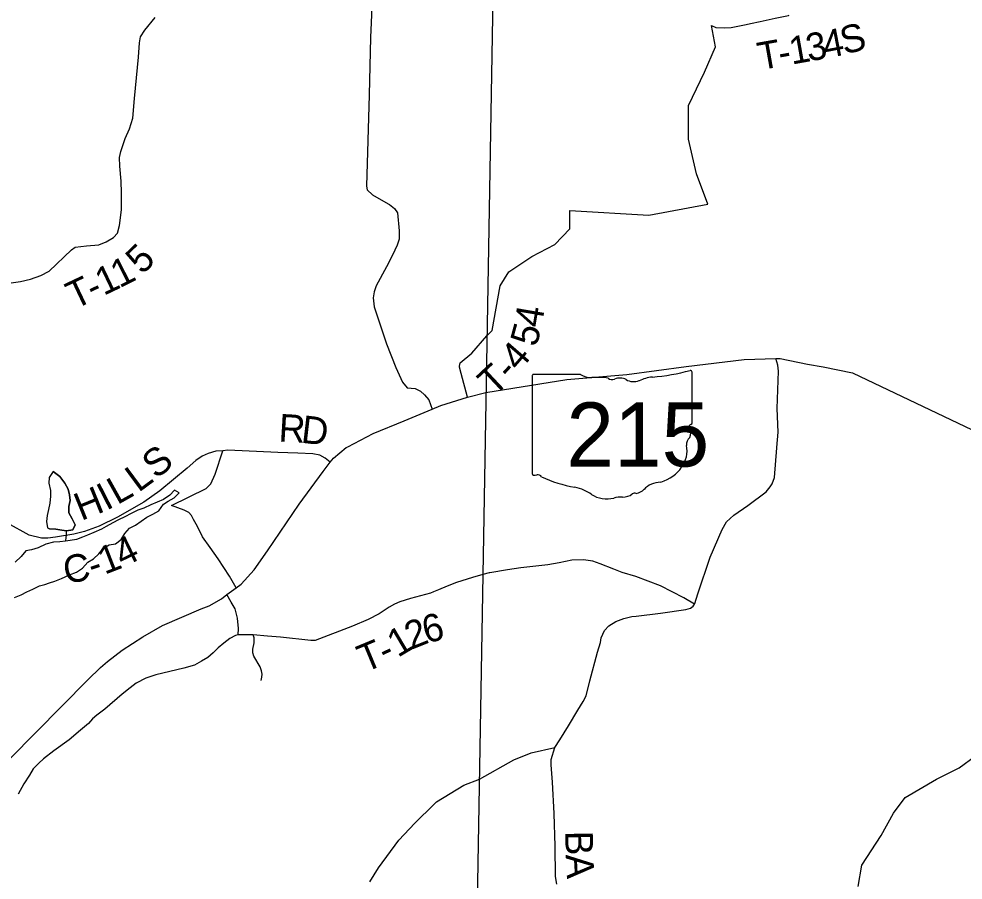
# Model space of a CAD drawing. Extents: x -22 to 431, y -18 to 160.
# Drawn here: x 325.283 to 327.228, y 149.627 to 151.4 of the extents above; entities that cross this region are included whole.
import ezdxf

# ---------------------------------------------------------------- set-up
doc = ezdxf.new("R2010")
doc.units = 0
for name, color, linetype in [('GM_X_Adjacent_County_Text', 7, 'Continuous'), ('GM_X_Airport_Location_Class_2', 7, 'Continuous'), ('GM_X_City_Street', 7, 'Continuous'), ('GM_X_City_Street_Text', 7, 'Continuous'), ('GM_X_County_Road', 7, 'Continuous'), ('GM_X_County_ROW', 7, 'Continuous'), ('GM_X_Major_River_Text', 7, 'Continuous'), ('GM_X_Minor_River_Text', 7, 'Continuous'), ('GM_X_Township_Subdivision', 7, 'Continuous')]:
    doc.layers.add(name, color=color, linetype=linetype)

msp = doc.modelspace()

# ---------------------------------------------------------------- linework, layer by layer
at = {"layer": 'GM_X_Adjacent_County_Text'}
for points in [[(325.8162, 150.5078), (325.7138, 150.5122), (325.7032, 150.5111), (325.6888, 150.5103), (325.6729, 150.5053), (325.6608, 150.5), (325.6479, 150.4913), (325.6298, 150.4753), (325.5734, 150.4286), (325.5405, 150.405), (325.4863, 150.3746), (325.4485, 150.3559), (325.4182, 150.3452), (325.3963, 150.3391), (325.3588, 150.333), (325.3425, 150.3311), (325.33, 150.3311), (325.3046, 150.3371), (325.2141, 150.3871)], [(325.9245, 150.4873), (325.9137, 150.4958), (325.9031, 150.5019), (325.8887, 150.5049), (325.8577, 150.506), (325.8163, 150.5078), (325.8162, 150.5078)]]:
    msp.add_lwpolyline(points, dxfattribs=at)
at = {"layer": 'GM_X_Airport_Location_Class_2'}
for p, q in [((326.4398, 150.6682), (326.3432, 150.6682)), ((326.6696, 150.5684), (326.6696, 150.6731)), ((326.34, 150.6647), (326.34, 150.4646)), ((326.6695, 150.5685), (326.6696, 150.5684))]:
    msp.add_line(p, q, dxfattribs=at)
for centre, major_axis, start_param, end_param in [((326.3438, 150.6652), (0.00382, 0), 1.712693, 3.28349), ((326.4627, 150.6914), (0.037, 0), 4.042523, 4.731795), ((326.5522, 150.941), (0.3495, 0), 4.814394, 5.042369), ((326.6659, 150.6736), (0.00367, 0), 6.141152, 7.989035), ((326.475, 150.5558), (0.133, 0), 1.404758, 1.657858), ((326.5052, 150.6662), (0.0107, 0), 3.836095, 5.185415), ((326.5209, 150.6431), (0.0222, 0), 0.950623, 2.079405), ((326.5496, 150.6748), (0.0267, 0), 4.081561, 5.145723), ((326.5968, 150.607), (0.0703, 0), 1.699011, 2.107814), ((326.6687, 150.5608), (0.00568, 0), 1.883978, 3.671073), ((326.6326, 150.5475), (0.0341, 0), 5.934695, 6.695948), ((326.6657, 150.568), (0.00393, 0), 5.05454, 6.418171), ((326.6827, 150.5246), (0.0248, 0), 2.387724, 3.262537), ((326.5718, 150.5113), (0.0874, 0), 5.101752, 6.440018), ((326.3438, 150.4642), (0.00385, 0), 3.00124, 4.508301), ((326.3444, 150.4846), (0.0294, 0), 4.665946, 4.897461), ((326.3504, 150.4531), (0.0106, 0), 0.519207, 1.627899), ((326.4842, 150.6329), (0.2524, 0), 4.195997, 4.488961), ((326.409, 150.3747), (0.079, 0), 0.823519, 1.323587), ((326.6086, 150.4084), (0.0479, 0), 1.647645, 2.488434), ((326.4944, 150.4521), (0.0501, 0), 4.026481, 4.996735), ((326.5233, 150.3829), (0.0412, 0), 1.495662, 1.94098), ((326.527, 150.4371), (0.0267, 0), 4.691044, 5.507374), ((326.5512, 150.4177), (0.00752, 0), 1.147584, 2.315152), ((326.548, 150.4452), (0.0282, 0), 4.937069, 5.64225)]:
    msp.add_ellipse(centre, major_axis=major_axis, ratio=0.8, start_param=start_param, end_param=end_param, dxfattribs=at)
at = {"layer": 'GM_X_County_Road'}
for points in [[(326.0048, 151.5589), (326.0092, 151.5525), (326.0112, 151.5321), (326.0093, 151.4812), (326.0104, 151.4402), (326.0075, 151.362), (326.0046, 151.2439), (325.9988, 151.0556), (326.0007, 151.0484), (326.0114, 151.0379), (326.0437, 151.0196), (326.0464, 151.018), (326.05, 151.0153)], [(326.4181, 151.0057), (326.5808, 150.9959), (326.7018, 151.0188), (326.6789, 151.081), (326.6625, 151.1529), (326.6625, 151.2216), (326.6952, 151.2903), (326.7181, 151.3427), (326.7094, 151.3863), (326.7186, 151.3825), (326.7353, 151.3815), (326.75, 151.3824), (326.7811, 151.3887), (326.7902, 151.3907)], [(325.7307, 150.2292), (325.7168, 150.253), (325.6938, 150.2889), (325.677, 150.3119), (325.6613, 150.3338), (325.651, 150.355), (325.6429, 150.3697), (325.6383, 150.3776), (325.6333, 150.384), (325.6238, 150.3889), (325.5973, 150.3986), (325.6686, 150.4336), (325.6787, 150.4432), (325.6877, 150.463), (325.7032, 150.5111)], [(326.6745, 150.1956), (326.6525, 150.2081), (326.6046, 150.2329), (326.5536, 150.2522), (326.5255, 150.2605), (326.5084, 150.2672), (326.4803, 150.2783), (326.4651, 150.2839), (326.4462, 150.2868), (326.4216, 150.2862), (326.3959, 150.2803), (326.3728, 150.276), (326.3172, 150.2702), (326.2892, 150.2658), (326.2531, 150.2599), (326.2515, 150.2595)], [(326.2515, 150.2595), (326.2387, 150.2564), (326.2174, 150.2505), (326.1845, 150.2396), (326.1653, 150.2326), (326.1471, 150.2249), (326.1371, 150.2206)], [(326.1381, 149.7833), (326.1434, 149.7886), (326.1992, 149.8228), (326.2315, 149.8353), (326.3022, 149.8748), (326.3381, 149.8891), (326.3868, 149.9001)], [(326.0056, 149.624), (326.0236, 149.6522), (326.0656, 149.7098), (326.0983, 149.7442), (326.1381, 149.7833), (326.1381, 149.7833)]]:
    msp.add_lwpolyline(points, dxfattribs=at)
at = {"layer": 'GM_X_County_ROW'}
for points in [[(325.2643, 149.8771), (325.4249, 150.0397), (325.451, 150.0649), (325.4657, 150.0775), (325.4956, 150.1008), (325.5384, 150.1279), (325.5789, 150.1513), (325.6585, 150.1859), (325.6751, 150.1916), (325.7001, 150.2064), (325.7114, 150.2149), (325.7307, 150.2292), (325.7406, 150.2364), (325.7674, 150.2657), (325.7954, 150.305), (325.8602, 150.4011), (325.9096, 150.4681), (325.9245, 150.4873), (325.9312, 150.4958), (325.9569, 150.5179), (325.9607, 150.5189), (326.0126, 150.5465), (326.0766, 150.5729), (326.1341, 150.5964), (326.1523, 150.604), (326.2073, 150.6216), (326.2451, 150.6313), (326.4113, 150.6575), (326.5353, 150.6683), (326.6577, 150.6844), (326.7769, 150.6989), (326.842, 150.701), (326.8511, 150.7013), (326.9074, 150.6892), (326.9392, 150.6837), (326.9996, 150.6712), (327.2464, 150.5542)], [(327.0114, 149.614), (327.0194, 149.6579), (327.0591, 149.7192), (327.0846, 149.7648), (327.1085, 149.7971), (327.1728, 149.8349), (327.2196, 149.8581), (327.2534, 149.8829)]]:
    msp.add_lwpolyline(points, dxfattribs=at)
at = {"layer": 'GM_X_Major_River_Text'}
msp.add_line((326.2703, 152.1098), (326.2096, 148.5516), dxfattribs=at)
at = {"layer": 'GM_X_Minor_River_Text'}
for points in [[(326.7902, 151.3907), (326.8095, 151.3949), (326.8409, 151.4016), (326.8682, 151.4075), (326.8695, 151.408)], [(325.2528, 150.8547), (325.2865, 150.8599), (325.3073, 150.8642), (325.3284, 150.872), (325.3454, 150.8805), (325.3917, 150.9245), (325.3992, 150.9302), (325.4223, 150.9331), (325.448, 150.9352), (325.4631, 150.9414), (325.4778, 150.9498), (325.4861, 150.959), (325.4901, 150.975), (325.4948, 151.0073), (325.4942, 151.0418), (325.494, 151.0661), (325.4908, 151.0968), (325.4903, 151.1146), (325.4932, 151.1272), (325.5021, 151.1542), (325.511, 151.174), (325.5177, 151.1957), (325.5212, 151.2363), (325.5296, 151.3214), (325.5313, 151.3511), (325.5339, 151.3632), (325.5425, 151.3773), (325.5639, 151.4029)], [(326.05, 151.0153), (326.057, 151.0101), (326.0628, 151.0007), (326.0661, 150.9639), (326.0662, 150.9468), (326.0625, 150.9347), (326.0528, 150.9137), (326.0401, 150.8897), (326.0192, 150.8508), (326.0147, 150.8382), (326.0129, 150.8261), (326.015, 150.8075), (326.0401, 150.7314), (326.0594, 150.6822), (326.0729, 150.6523), (326.0828, 150.641), (326.0995, 150.6391), (326.1102, 150.6341), (326.1187, 150.6263), (326.1272, 150.6159), (326.1273, 150.6157)], [(326.2523, 150.7532), (326.2579, 150.7587), (326.2742, 150.8503), (326.2922, 150.8798), (326.3396, 150.9109), (326.387, 150.9354), (326.4181, 150.9681), (326.4181, 151.0057)], [(326.1908, 150.6829), (326.1903, 150.685), (326.1922, 150.6919), (326.2158, 150.7123), (326.2471, 150.748), (326.2523, 150.7532)], [(326.8443, 150.5176), (326.8469, 150.5493), (326.845, 150.5983), (326.8475, 150.6751), (326.8463, 150.6876), (326.842, 150.701)], [(326.2073, 150.6216), (326.1938, 150.6702), (326.1908, 150.6829)], [(326.1273, 150.6157), (326.1341, 150.5964)], [(326.3911, 149.6191), (326.3884, 149.635), (326.3875, 149.6972), (326.3852, 149.7643), (326.3824, 149.8288), (326.3795, 149.8644), (326.3791, 149.8754), (326.3868, 149.9001), (326.397, 149.9161), (326.4149, 149.9451), (326.4344, 149.9771), (326.4452, 149.995), (326.4512, 150.0068), (326.4593, 150.0372), (326.4748, 150.0965), (326.4807, 150.1163), (326.4825, 150.1258), (326.4889, 150.141), (326.4979, 150.151), (326.5126, 150.1598), (326.5292, 150.166), (326.5455, 150.1696), (326.5542, 150.1706), (326.6046, 150.177), (326.6569, 150.1842), (326.666, 150.1873), (326.6716, 150.1912), (326.6745, 150.1956), (326.6754, 150.1969), (326.6817, 150.2163), (326.7065, 150.292), (326.7315, 150.3488), (326.7405, 150.3648), (326.7556, 150.3782), (326.7843, 150.3981), (326.8224, 150.4269), (326.8303, 150.4368), (326.8344, 150.4433), (326.8392, 150.4563), (326.8443, 150.5173), (326.8443, 150.5176)], [(326.1371, 150.2206), (326.1309, 150.2179), (326.0897, 150.207), (326.0674, 150.2), (326.0569, 150.195), (326.0455, 150.1892), (326.0248, 150.1754), (326.0022, 150.1638), (325.9705, 150.1499), (325.8931, 150.1205), (325.8844, 150.1204), (325.8222, 150.1271), (325.7953, 150.1294), (325.7951, 150.1294)], [(325.7347, 150.1325), (325.7354, 150.1454), (325.7337, 150.1663), (325.7283, 150.186), (325.7206, 150.1992), (325.7114, 150.2149)], [(325.7951, 150.1294), (325.7654, 150.132), (325.7347, 150.1325), (325.7291, 150.1306), (325.7177, 150.1248), (325.7049, 150.1152), (325.6936, 150.1052), (325.6831, 150.0949), (325.6722, 150.0857), (325.6594, 150.078), (325.6447, 150.0696), (325.6228, 150.0637), (325.5649, 150.05), (325.5445, 150.043), (325.5245, 150.033), (325.5125, 150.0234), (325.4956, 150.01), (325.4602, 149.979), (325.444, 149.9667), (325.435, 149.9595), (325.4263, 149.9495), (325.4101, 149.9361), (325.3868, 149.9162), (325.3552, 149.8932), (325.3337, 149.8771), (325.3243, 149.8683), (325.3126, 149.8561), (325.3048, 149.8431), (325.2932, 149.8252), (325.2816, 149.8039)], [(325.7821, 150.0381), (325.7838, 150.0449), (325.784, 150.0514), (325.7827, 150.0584), (325.7799, 150.0661), (325.7672, 150.0884), (325.7649, 150.0952), (325.7647, 150.1029), (325.7675, 150.1159), (325.768, 150.1191), (325.768, 150.1228), (325.7675, 150.1261), (325.7654, 150.132)]]:
    msp.add_lwpolyline(points, dxfattribs=at)
at = {"layer": 'GM_X_Township_Subdivision'}
for points in [[(325.3535, 150.4687), (325.3457, 150.4561), (325.3447, 150.4447), (325.3483, 150.4296), (325.348, 150.4175), (325.3466, 150.4034), (325.3441, 150.3905), (325.3412, 150.3779), (325.3402, 150.3654), (325.3422, 150.3522), (325.346, 150.3507)], [(325.346, 150.3507), (325.3589, 150.3497), (325.3714, 150.3479), (325.3813, 150.3465), (325.3942, 150.3486), (325.399, 150.3585), (325.3932, 150.3713), (325.3862, 150.3834), (325.3857, 150.3963), (325.389, 150.4084), (325.3877, 150.4202), (325.3846, 150.4323), (325.3776, 150.4447), (325.3677, 150.4579), (325.3535, 150.4687)], [(325.3535, 150.4687), (325.3677, 150.4579), (325.3776, 150.4447), (325.3846, 150.4323), (325.3877, 150.4202), (325.389, 150.4084), (325.3857, 150.3963), (325.3862, 150.3834), (325.3932, 150.3713), (325.399, 150.3585), (325.3942, 150.3486), (325.3813, 150.3465)], [(325.3253, 150.2333), (325.3366, 150.2357), (325.3464, 150.2392), (325.3574, 150.2427), (325.3706, 150.2482), (325.3872, 150.2556), (325.4015, 150.261), (325.4143, 150.2691), (325.4248, 150.2818), (325.4368, 150.2887), (325.4477, 150.2987), (325.4574, 150.3109), (325.4691, 150.3175), (325.4823, 150.3192), (325.4939, 150.3284), (325.501, 150.341), (325.5111, 150.3517), (325.5232, 150.3579), (325.5352, 150.366), (325.5465, 150.3745), (325.5593, 150.3803), (325.5717, 150.3877), (325.581, 150.401), (325.5908, 150.4072), (325.6029, 150.4145), (325.6134, 150.4245), (325.6035, 150.4301), (325.5937, 150.4198), (325.5813, 150.4105), (325.5677, 150.4054), (325.5546, 150.3996), (325.5402, 150.393), (325.5282, 150.3887), (325.5142, 150.3817), (325.5014, 150.3751), (325.4882, 150.3689), (325.4769, 150.3627), (325.463, 150.355), (325.4532, 150.35), (325.4378, 150.343), (325.4246, 150.3371), (325.4144, 150.3329), (325.4019, 150.3285), (325.3887, 150.3261), (325.3789, 150.3253), (325.3675, 150.3236), (325.3547, 150.3227), (325.3388, 150.3188), (325.323, 150.311), (325.3094, 150.3071), (325.2973, 150.3054), (325.2879, 150.2936), (325.2756, 150.2817)], [(325.3253, 150.2333), (325.3366, 150.2357), (325.3464, 150.2392), (325.3574, 150.2427), (325.3706, 150.2482), (325.3872, 150.2556), (325.4015, 150.261), (325.4143, 150.2691), (325.4248, 150.2818), (325.4368, 150.2887), (325.4477, 150.2987), (325.4574, 150.3109), (325.4691, 150.3175), (325.4823, 150.3192), (325.4939, 150.3284), (325.501, 150.341), (325.5111, 150.3517), (325.5232, 150.3579), (325.5352, 150.366), (325.5465, 150.3745), (325.5593, 150.3803), (325.5717, 150.3877), (325.581, 150.401), (325.5908, 150.4072), (325.6029, 150.4145), (325.6134, 150.4245), (325.6035, 150.4301), (325.5937, 150.4198), (325.5813, 150.4105), (325.5677, 150.4054), (325.5546, 150.3996), (325.5402, 150.393), (325.5282, 150.3887), (325.5142, 150.3817), (325.5014, 150.3751), (325.4882, 150.3689), (325.4769, 150.3627), (325.463, 150.355), (325.4532, 150.35), (325.4378, 150.343), (325.4246, 150.3371), (325.4144, 150.3329), (325.4019, 150.3285), (325.3887, 150.3261), (325.3789, 150.3253)], [(325.3813, 150.3465), (325.3714, 150.3479), (325.3589, 150.3497), (325.346, 150.3507)], [(325.3789, 150.3253), (325.3803, 150.3305), (325.3812, 150.3391), (325.3813, 150.3465)], [(325.3789, 150.3253), (325.3675, 150.3236), (325.3547, 150.3227), (325.3388, 150.3188), (325.323, 150.311), (325.3094, 150.3071), (325.2973, 150.3054), (325.2879, 150.2936), (325.2756, 150.2817)], [(325.2744, 150.2088), (325.2876, 150.2147), (325.2997, 150.2209), (325.3121, 150.2259), (325.3253, 150.2333)]]:
    msp.add_lwpolyline(points, dxfattribs=at)

# ---------------------------------------------------------------- texts
at = {"layer": 'GM_X_Airport_Location_Class_2'}
msp.add_text('215', height=0.13184, dxfattribs=at).set_placement((326.4107, 150.4787))
at = {"layer": 'GM_X_City_Street'}
for s, rotation, p in [('R', 356.6963, (325.817, 150.5305)), ('D', 353.3223, (325.8627, 150.5279)), ('S', 39.5448, (325.5663, 150.4514)), ('L', 36.4778, (325.5295, 150.4241)), ('L', 29.2122, (325.4858, 150.3991)), ('H', 21.984, (325.4116, 150.3664)), ('I', 27.132, (325.4631, 150.3874)), ('1', 21.1367, (325.4596, 150.2556)), ('4', 25.8309, (325.497, 150.2702)), ('C', 9.5162, (325.3794, 150.237)), ('-', 18.9463, (325.4354, 150.2472))]:
    msp.add_text(s, height=0.0568, rotation=rotation, dxfattribs=at).set_placement(p)
at = {"layer": 'GM_X_City_Street_Text'}
for s, rotation, p in [('S', 15.0531, (326.9832, 151.3262)), ('3', 10.264, (326.9093, 151.3122)), ('4', 10.8818, (326.9444, 151.3185)), ('T', 10.0499, (326.8098, 151.2945)), ('1', 10.0904, (326.8746, 151.306)), ('-', 10.0538, (326.8516, 151.3019)), ('5', 44.4888, (325.5372, 150.8722)), ('1', 26.6732, (325.4903, 150.8453)), ('1', 25.5364, (325.4576, 150.8297)), ('T', 25.3115, (325.3979, 150.8014)), ('-', 25.3642, (325.4364, 150.8196)), ('4', 80.2875, (326.3592, 150.7628)), ('5', 74.7182, (326.3487, 150.7231)), ('4', 49.1551, (326.3129, 150.6725)), ('T', 43.2239, (326.2617, 150.6215)), ('-', 47.4918, (326.2959, 150.6539)), ('2', 21.6719, (326.0915, 150.1013)), ('6', 15.2127, (326.1224, 150.1137)), ('1', 30.6248, (326.0634, 150.0845)), ('T', 22.5177, (325.9954, 150.054)), ('-', 26.2582, (326.0384, 150.072)), ('B', 271.046, (326.4082, 149.7284)), ('A', 273.1013, (326.4092, 149.6795))]:
    msp.add_text(s, height=0.0568, rotation=rotation, dxfattribs=at).set_placement(p)

doc.saveas('drawing.dxf')
